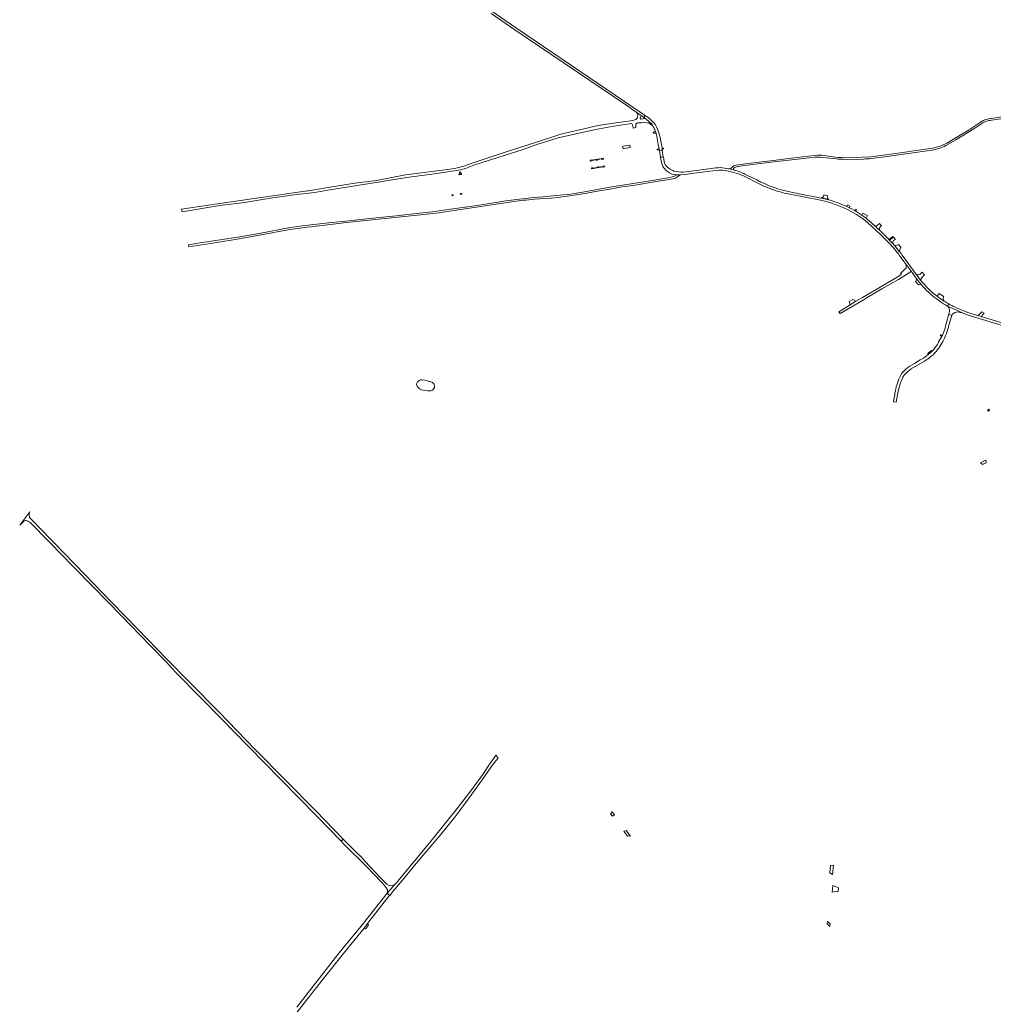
# Model space of a CAD drawing. Header units: metres. Extents: x 166325 to 190320, y 381923 to 404576.
# Tile 448 of 656: x 166573 to 167856, y 390339 to 391637. Entities that reach past the tile are written whole.
import ezdxf

# ---------------------------------------------------------------- set-up
doc = ezdxf.new("R2010")
doc.units = ezdxf.units.M
for name, color, linetype, lineweight in [('B-WE-OG-WATER_MEER-GV', 8, 'Continuous', 18), ('B-WE-VH-VERHARDING_ASFALT-GV', 8, 'Continuous', 18), ('B-WE-VH-VERHARDING_BETON-GV', 8, 'Continuous', 18), ('B-WE-VH-VERHARDING_BETONSTRAATSTEEN-GV', 8, 'Continuous', 18), ('B-WE-VH-VERHARDING_FUNDERING_ZAND-GV', 8, 'Continuous', 18), ('B-WE-VH-VERHARDING_GESLOTEN-GV', 8, 'Continuous', 18), ('B-WE-VH-VERHARDING_HALFVERHARDING-GV', 8, 'Continuous', 18), ('B-WE-VH-VERHARDING_STRAATBAKSTEEN-GV', 8, 'Continuous', 18)]:
    doc.layers.add(name, color=color, linetype=linetype, lineweight=lineweight)

msp = doc.modelspace()

# ---------------------------------------------------------------- linework, layer by layer
at = {"layer": 'B-WE-OG-WATER_MEER-GV', "flags": 128}
msp.add_lwpolyline([(167114.782, 391147.886), (167116.522, 391148.602), (167118.48, 391150.125), (167119.692, 391152.02), (167119.692, 391154.537), (167118.79, 391156.868), (167117.05, 391158.732), (167113.943, 391160.193), (167112.731, 391160.099), (167110.277, 391160.752), (167106.796, 391161.839), (167103.347, 391162.337), (167101.11, 391162.088), (167099.277, 391161.218), (167097.412, 391159.726), (167096.201, 391157.862), (167096.014, 391156.029), (167096.605, 391153.729), (167097.941, 391152.051), (167099.774, 391150.311), (167102.508, 391149.224), (167107.325, 391148.23), (167110.929, 391147.826), (167114.751, 391147.888)], close=True, dxfattribs=at)
at = {"layer": 'B-WE-VH-VERHARDING_ASFALT-GV', "flags": 128}
for points in [[(167194.119, 391644.673), (167225.371, 391623.131), (167372.881, 391523.651), (167385.231, 391514.932), (167391.795, 391510.298), (167395.519, 391507.669), (167397.097, 391509.995), (167397.468, 391510.221), (167392.922, 391513.304), (167227.551, 391625.491), (167193.687, 391648.934)], [(167888.426, 391512.057), (167852.969, 391506.642), (167851.238, 391506.385), (167849.52, 391506.048), (167847.82, 391505.634), (167846.14, 391505.142), (167844.485, 391504.574), (167842.857, 391503.93), (167841.26, 391503.214), (167840.671, 391502.926), (167836.816, 391500.391), (167823.571, 391491.733), (167809.586, 391483.071), (167794.335, 391474.212), (167787.78, 391471.116), (167784.737, 391469.845), (167782.85, 391469.236), (167780.601, 391468.571), (167778.186, 391468.027), (167769.525, 391466.437), (167754.147, 391464.336), (167735.918, 391461.754), (167720.258, 391459.443), (167700.538, 391456.796), (167694.073, 391455.973), (167683.272, 391455.401), (167659.209, 391454.836), (167655.341, 391454.937), (167651.393, 391455.192), (167644.186, 391456.161), (167632.901, 391457.866), (167629.941, 391458.201), (167628.139, 391458.235), (167624.118, 391458.127), (167619.635, 391457.78), (167589.819, 391454.077), (167562.212, 391450.941), (167535.615, 391447.74), (167519.466, 391445.594), (167516.362, 391444.971), (167513.956, 391444.155), (167511.023, 391441.918), (167510.503, 391441.229), (167509.987, 391440.739), (167508.652, 391440.008), (167509.562, 391439.812), (167512.16, 391439.172), (167514.405, 391438.552), (167513.94, 391438.889), (167513.445, 391439.571), (167513.351, 391440.056), (167513.374, 391440.264), (167513.529, 391440.695), (167514.104, 391441.505), (167514.907, 391441.859), (167516.216, 391442.364), (167517.551, 391442.794), (167518.909, 391443.147), (167520.284, 391443.422), (167521.674, 391443.619), (167562.525, 391448.909), (167598.157, 391453.037), (167620.327, 391455.623), (167621.328, 391455.635), (167624.639, 391455.623), (167627.948, 391455.531), (167631.254, 391455.359), (167649.251, 391453.328), (167651.018, 391453.112), (167653.298, 391452.904), (167655.585, 391452.777), (167657.874, 391452.729), (167663.385, 391452.652), (167685.107, 391453.135), (167686.263, 391453.193), (167689.284, 391453.369), (167692.305, 391453.579), (167695.322, 391453.823), (167698.335, 391454.102), (167715.606, 391456.53), (167774.481, 391464.646), (167775.082, 391464.76), (167777.396, 391465.249), (167779.693, 391465.815), (167781.97, 391466.46), (167784.223, 391467.181), (167786.451, 391467.977), (167788.65, 391468.849), (167790.819, 391469.794), (167792.954, 391470.812), (167806.013, 391478.224), (167829.707, 391493.059), (167841.709, 391500.832), (167841.938, 391500.945), (167843.479, 391501.654), (167845.051, 391502.29), (167846.652, 391502.85), (167848.277, 391503.335), (167849.923, 391503.743), (167851.587, 391504.072), (167853.264, 391504.323), (167886.47, 391509.158)], [(167424.611, 391444.308), (167423.423, 391445.874), (167422.523, 391447.622), (167421.037, 391455.21), (167420.901, 391455.905), (167420.729, 391455.881), (167419.209, 391455.667), (167418.28, 391455.536), (167417.319, 391455.4), (167417.197, 391455.383), (167417.447, 391454.705), (167418.873, 391446.953), (167418.901, 391446.801), (167419.291, 391445.699), (167419.764, 391444.629), (167420.472, 391443.337), (167421.301, 391442.118), (167422.435, 391440.694)], [(167431.661, 391433.822), (167434.48, 391432.931), (167437.383, 391432.376), (167437.663, 391432.341), (167443.103, 391432.433), (167443.613, 391432.442), (167449.697, 391432.905), (167455.1, 391433.512), (167482.422, 391437.288), (167486.702, 391437.745), (167490.631, 391438.229), (167494.584, 391438.423), (167496.112, 391438.41), (167496.733, 391438.404), (167496.857, 391438.403), (167499.128, 391438.287), (167502.834, 391437.89), (167506.504, 391437.237), (167512.472, 391435.835), (167518.347, 391434.086), (167519.961, 391433.539)], [(167518.11, 391437.388), (167516.279, 391437.993), (167514.405, 391438.552), (167512.16, 391439.172), (167509.562, 391439.812), (167508.652, 391440.008), (167506.946, 391440.375), (167504.315, 391440.858), (167501.67, 391441.263), (167499.015, 391441.589), (167496.35, 391441.835), (167493.242, 391441.685), (167490.138, 391441.456), (167487.041, 391441.146), (167483.953, 391440.757), (167480.876, 391440.289), (167477.812, 391439.742), (167477.32, 391439.647), (167454.67, 391436.51), (167450.899, 391436.052), (167447.109, 391435.805)], [(167530.822, 391428.62), (167542.634, 391422.676)], [(167544.079, 391425.53), (167531.933, 391431.601)], [(167585.345, 391407.183), (167607.999, 391402.679), (167625.817, 391399.226)], [(167639.276, 391399.188), (167638.308, 391399.426), (167633.483, 391400.578), (167628.646, 391401.678), (167618.612, 391403.787), (167608.533, 391405.671), (167589.504, 391409.452)], [(167628.646, 391401.678), (167633.483, 391400.578), (167638.308, 391399.426)], [(167638.308, 391399.426), (167638.185, 391399.747), (167638.042, 391400.121), (167629.908, 391402.07)], [(167674.474, 391384.343), (167673.49, 391384.918), (167672.185, 391385.662), (167669.087, 391387.315), (167665.953, 391388.901), (167662.766, 391390.426)], [(167699.596, 391365.016), (167698.179, 391366.269), (167697.985, 391366.44), (167694.277, 391369.883), (167690.434, 391373.174), (167688.023, 391375.107), (167685.355, 391377.136), (167682.634, 391379.094), (167678.605, 391381.797), (167674.474, 391384.343)], [(167690.322, 391369.261), (167706.595, 391354.22), (167716.082, 391344.524), (167716.903, 391343.686)], [(167760.1, 391293.128), (167759.462, 391293.994), (167753.834, 391301.634), (167753.201, 391302.493), (167740.749, 391319.396), (167735.217, 391326.974), (167734.063, 391328.556), (167732.084, 391331.155), (167731.801, 391331.508), (167728.977, 391335.023), (167725.752, 391338.794), (167725.248, 391339.349), (167722.711, 391342.144), (167719.575, 391345.407), (167718.644, 391346.41), (167718.032, 391347.063)], [(167730.605, 391328.022), (167731.764, 391326.513), (167740.71, 391314.357), (167747.462, 391305.181), (167754.093, 391296.168), (167756.712, 391292.608), (167758.829, 391289.908), (167761.022, 391287.27)], [(167791.007, 391265.715), (167786.179, 391268.911), (167781.494, 391272.313), (167780.753, 391272.88)], [(167796.819, 391262.247), (167795.218, 391259.403), (167814.877, 391250.339), (167818.058, 391249.096), (167821.351, 391247.98), (167942.519, 391210.864), (167945.6, 391209.92), (167947.206, 391209.428)], [(167795.218, 391259.403), (167796.819, 391262.247)], [(167797.085, 391234.445), (167800.342, 391245.84), (167800.578, 391246.523), (167800.885, 391247.177), (167797.125, 391248.592), (167795.893, 391244.126), (167795.423, 391242.419), (167792.768, 391232.749), (167791.966, 391230.099), (167790.35, 391225.437), (167788.497, 391220.864), (167788.315, 391220.457), (167787.745, 391219.182)], [(167897.162, 391228.12), (167881.812, 391232.785), (167840.834, 391245.239), (167835.571, 391246.838), (167834.71, 391247.1)], [(167787.745, 391219.182), (167786.113, 391216.462), (167783.302, 391212.311), (167782.922, 391210.464), (167782.027, 391208.711), (167776.062, 391200.909), (167775.015, 391200.159), (167774.457, 391199.75), (167769.858, 391195.567), (167768.164, 391194.269), (167763.641, 391190.952), (167759.404, 391188.503), (167751.837, 391183.864), (167744.934, 391179.631), (167742.641, 391178.119), (167740.565, 391176.319), (167738.989, 391174.766), (167737.46, 391173.167), (167736.141, 391171.708), (167734.861, 391170.215)], [(167747.604, 391176.604), (167764.939, 391186.937)], [(167725.682, 391142.241), (167723.99, 391133.521), (167724.497, 391133.427), (167727.562, 391132.86), (167729.341, 391142.33), (167730.835, 391148.915), (167732.826, 391156.741), (167734.2, 391160.586), (167735.808, 391164.339)], [(166938.404, 390328.787), (166952.531, 390346.73), (166954.818, 390349.635), (166960.514, 390356.87), (166964.058, 390361.371), (166971.876, 390371.301), (167000, 390406.388), (167026.902, 390439.95), (167029.569, 390443.278), (167031.623, 390445.921), (167056.569, 390478.014), (167060.105, 390482.254), (167060.673, 390482.934), (167057.27, 390485.729), (167024.835, 390444.644), (167000, 390414.311), (166992.391, 390405.017), (166938.457, 390335.681)]]:
    msp.add_lwpolyline(points, dxfattribs=at)
at = {"layer": 'B-WE-VH-VERHARDING_ASFALT-GV'}
for points in [[(167422.435, 391440.694, 0.11192599), (167431.661, 391433.822)], [(167428.583, 391440.53, -0.09316105), (167424.611, 391444.308)], [(167435.011, 391437.203, -0.05734244), (167428.583, 391440.53)], [(167447.109, 391435.805, -0.07704037), (167435.011, 391437.203)], [(167531.933, 391431.601, 0.02814524), (167518.11, 391437.388)], [(167519.961, 391433.539, -0.04553481), (167530.822, 391428.62)], [(167589.504, 391409.452, -0.07185277), (167544.079, 391425.53)], [(167542.634, 391422.676, 0.030837), (167564.5, 391413.098)], [(167564.5, 391413.098, 0.03745924), (167585.345, 391407.183)], [(167625.817, 391399.226, -0.05598729), (167659.427, 391388.53)], [(167629.908, 391402.07, -0.19962115), (167628.646, 391401.678)], [(167662.766, 391390.426, 0.03917719), (167639.276, 391399.188)], [(167659.427, 391388.53, -0.06969039), (167690.322, 391369.261)], [(167705.758, 391359.367, 0.00736316), (167699.596, 391365.016)], [(167718.032, 391347.063, 0.01517572), (167705.758, 391359.367)], [(167716.903, 391343.686, -0.0293546), (167730.605, 391328.022)], [(167780.753, 391272.88, -0.05982757), (167760.1, 391293.128)], [(167761.022, 391287.27, 0.02749767), (167770.09, 391277.792)], [(167770.09, 391277.792, 0.00840361), (167773.021, 391275.138)], [(167773.021, 391275.138, 0.00600547), (167775.455, 391273.065)], [(167775.455, 391273.065, 0.04442754), (167795.218, 391259.403)], [(167796.819, 391262.247, -0.01246674), (167791.007, 391265.715)], [(167805.316, 391257.853, -0.01762599), (167796.819, 391262.247)], [(167834.71, 391247.1, -0.04066379), (167805.316, 391257.853)], [(167789.134, 391212.838, 0.06021579), (167797.085, 391234.445)], [(167777.098, 391196.262, 0.07528426), (167789.134, 391212.838)], [(167764.939, 391186.937, 0.06619133), (167777.098, 391196.262)], [(167734.861, 391170.215, 0.06979916), (167731.134, 391162.981)], [(167735.808, 391164.339, -0.07086751), (167739.214, 391169.453)], [(167739.214, 391169.453, -0.07754159), (167747.604, 391176.604)], [(167731.134, 391162.981, 0.05775184), (167725.682, 391142.241)]]:
    msp.add_lwpolyline(points, format="xyb", dxfattribs=at)
at = {"layer": 'B-WE-VH-VERHARDING_ASFALT-GV', "flags": 128}
for points in [[(167414.02, 391426.276), (167403.727, 391424.551), (167350.359, 391416.071), (167333.686, 391412.98), (167317.013, 391409.889), (167298.603, 391407.012), (167276.064, 391404.469), (167262.721, 391403.184), (167250.466, 391402.295), (167231.627, 391400.239), (167213.69, 391398.218), (167189.511, 391394.15), (167166.76, 391390.598), (167143.802, 391387.326), (167116.597, 391383.559), (167099.574, 391381.647), (167069.035, 391378.495), (167038.555, 391375.258), (167018.501, 391373.026), (166994.039, 391370.587), (166984.091, 391369.344), (166945.578, 391365.197), (166927.469, 391362.398), (166890.85, 391355.397), (166863.41, 391350.678), (166837.417, 391346.627), (166813.572, 391343.146), (166795.478, 391340.203), (166795.568, 391339.785), (166795.99, 391337.819), (166796.028, 391337.642), (166830.519, 391342.922), (166862.28, 391347.941), (166898.884, 391354.5), (166919.594, 391358.338), (166922.428, 391358.897), (166926.977, 391359.794), (166929.006, 391360.194), (166939.503, 391361.635), (166952.085, 391363.22), (166957.419, 391363.892), (166963.67, 391364.679), (166990.168, 391367.608), (166999.834, 391369.26), (167101.154, 391379.636), (167121.37, 391381.706), (167125.905, 391382.226), (167131.057, 391382.961), (167224.163, 391397.33), (167227.27, 391397.81), (167236.229, 391398.736), (167239.804, 391399.106), (167251.35, 391400.179), (167264.368, 391401.062), (167273.125, 391401.661), (167282.485, 391402.548), (167290.937, 391403.547), (167297.791, 391404.57), (167309.167, 391406.301), (167318.238, 391407.764), (167326.867, 391409.295), (167334.342, 391410.714), (167350.686, 391413.638), (167364.016, 391415.921), (167383.751, 391418.671), (167396.811, 391420.874), (167401.409, 391421.648), (167406.589, 391422.519), (167436.347, 391427.526), (167437.7, 391428.383), (167440.155, 391430.193), (167443.103, 391432.433), (167437.663, 391432.341), (167437.383, 391432.376), (167437.138, 391431.601), (167436.852, 391431.106), (167435.691, 391430.389), (167429.702, 391428.903)], [(167747.462, 391305.181), (167740.71, 391314.357), (167740.844, 391312.148), (167740.667, 391309.448), (167739.843, 391308.34), (167739.234, 391307.827), (167733.448, 391302.312), (167734.358, 391301.27), (167734.339, 391301.09), (167734.153, 391300.795), (167729.057, 391297.408), (167701.162, 391281.415), (167683.118, 391270.781), (167674.733, 391265.675), (167667.054, 391260.998), (167652.294, 391252.009), (167653.77, 391249.535), (167670.4, 391259.291), (167683.975, 391267.256), (167689.47, 391270.53), (167708.691, 391281.984), (167730.644, 391294.49), (167743.748, 391302.617), (167744.113, 391302.843)]]:
    msp.add_lwpolyline(points, close=True, dxfattribs=at)
at = {"layer": 'B-WE-VH-VERHARDING_BETON-GV', "flags": 128}
msp.add_lwpolyline([(167849.046, 391120.747), (167850.631, 391122.274), (167849.552, 391123.584), (167847.884, 391121.877)], close=True, dxfattribs=at)
at = {"layer": 'B-WE-VH-VERHARDING_BETONSTRAATSTEEN-GV', "flags": 128}
for points in [[(167637.471, 391404.571), (167632.532, 391405.848), (167632.251, 391404.656), (167632.088, 391403.973), (167629.908, 391402.07), (167638.042, 391400.121), (167637.028, 391402.772)], [(167666.804, 391391.237), (167663.724, 391392.684), (167662.766, 391390.426), (167665.953, 391388.901)], [(167675.454, 391386.445), (167674.378, 391387.006), (167673.49, 391384.918), (167674.474, 391384.343)], [(167689.787, 391378.597), (167683.849, 391381.882), (167682.634, 391379.094), (167685.355, 391377.136), (167688.023, 391375.107)], [(167726.716, 391347.299), (167724.027, 391350.226), (167718.644, 391346.41), (167719.575, 391345.407), (167722.711, 391342.144), (167724.186, 391345.666)], [(167756.712, 391292.608), (167754.093, 391296.168), (167754.388, 391294.699), (167754.383, 391293.871), (167753.64, 391292.425), (167753.162, 391291.781), (167757.057, 391287.5), (167758.855, 391287.828), (167761.022, 391287.27), (167758.829, 391289.908)], [(167674.733, 391265.675), (167670.379, 391268.051), (167665.594, 391265.409), (167667.054, 391260.998)], [(167843.4, 391250.005), (167840.64, 391251.661), (167836.396, 391247.967), (167835.571, 391246.838), (167840.834, 391245.239), (167840.644, 391245.506), (167840.632, 391246.059), (167841.284, 391247.698)], [(167786.627, 391221.55), (167785.602, 391220.009), (167786.494, 391220.114), (167787.238, 391220.249), (167787.937, 391220.356), (167788.315, 391220.457), (167788.497, 391220.864)], [(167845.611, 391056.46), (167838.718, 391052.679), (167841.474, 391050.619), (167846.354, 391052.902)], [(167353.744, 390593.175), (167351.452, 390590.428), (167353.932, 390587.208), (167356.659, 390589.27)], [(167372.075, 390568.619), (167371.154, 390567.839), (167368.821, 390567.407), (167373.643, 390560.849), (167375.262, 390561.558), (167377.811, 390560.821)], [(167645.243, 390522.674), (167641.35, 390522.218), (167640.091, 390512.8), (167643.656, 390510.45)], [(167651.699, 390492.533), (167651.75, 390492.878), (167647.671, 390494.54), (167644.313, 390495.815), (167643.189, 390487.194), (167646.771, 390487.87), (167651.011, 390487.838), (167651.08, 390488.31)], [(167032.944, 390443.864), (167031.623, 390445.921), (167029.569, 390443.278), (167026.902, 390439.95), (167028.989, 390438.883), (167031.64, 390442.215), (167032.003, 390442.671)], [(167640.075, 390442.17), (167640.592, 390445.333), (167637.321, 390448.552), (167636.834, 390445.36)]]:
    msp.add_lwpolyline(points, close=True, dxfattribs=at)
at = {"layer": 'B-WE-VH-VERHARDING_BETONSTRAATSTEEN-GV'}
for points in [[(167757.611, 391300.678, -0.14186954), (167753.834, 391301.634)], [(167759.417, 391301.512, -0.1907171), (167757.611, 391300.678)], [(167760.1, 391293.128, -0.19181837), (167761.234, 391296.58)], [(167795.218, 391259.403, -0.30970044), (167797.506, 391249.975)], [(167805.1, 391250.885, -0.19194835), (167812.503, 391251.048)]]:
    msp.add_lwpolyline(points, format="xyb", dxfattribs=at)
at = {"layer": 'B-WE-VH-VERHARDING_BETONSTRAATSTEEN-GV', "flags": 128}
for points in [[(167753.834, 391301.634), (167759.462, 391293.994)], [(167761.234, 391296.58), (167762.428, 391297.805), (167764.803, 391300.442), (167762.046, 391303.958), (167759.417, 391301.512)], [(167759.462, 391293.994), (167760.1, 391293.128)], [(167812.503, 391251.048), (167813.708, 391250.753), (167814.877, 391250.339), (167795.218, 391259.403)], [(167797.506, 391249.975), (167797.125, 391248.592), (167800.885, 391247.177), (167801.384, 391247.974), (167801.987, 391248.696), (167803.444, 391249.932), (167805.1, 391250.885)]]:
    msp.add_lwpolyline(points, dxfattribs=at)
at = {"layer": 'B-WE-VH-VERHARDING_FUNDERING_ZAND-GV', "flags": 128}
for points in [[(166996.791, 390554.21), (166999.303, 390557.09), (166963.424, 390594.298), (166923.47, 390634.647), (166882.756, 390675.848), (166836.316, 390723.767), (166796.534, 390764.309), (166767.295, 390794.094), (166728.855, 390833.801), (166694.684, 390868.797), (166659.077, 390905.64), (166618.695, 390947.337), (166614.795, 390951.402), (166588.472, 390978.839), (166587.149, 390980.163), (166586.478, 390980.834), (166586.074, 390981.953), (166585.7, 390983.795), (166585.917, 390986.239), (166586.585, 390988.155), (166573.381, 390970.669), (166579.474, 390976.382), (166581.427, 390976.851), (166582.53, 390976.713), (166584.166, 390975.936), (166584.553, 390975.752), (166586.603, 390974.478), (166612.09, 390948.732), (166613.56, 390947.247), (166643.418, 390916.707), (166670.404, 390889.188), (166707.983, 390850.74), (166744.787, 390812.638), (166766.59, 390790.057), (166778.591, 390777.26), (166811.258, 390744.209), (166838.8, 390716.028), (166875.156, 390678.612), (166916.203, 390636.413), (166965.756, 390586.3)], [(167147.54, 390587.944), (167166.748, 390613.439), (167185.431, 390639.805), (167194.276, 390652.291), (167195.986, 390654.704), (167198.393, 390657.497), (167203.684, 390663.608), (167200.955, 390667.108), (167200.446, 390667.761), (167195.938, 390661.042), (167193.512, 390657.54), (167190.355, 390652.983), (167184.059, 390643.673), (167168.91, 390622.565), (167149.465, 390597.348), (167115.269, 390554.67), (167071.485, 390501.679), (167069.832, 390500), (167067.28, 390497.407), (167057.27, 390485.729), (167060.673, 390482.934), (167064.957, 390488.071), (167074.906, 390500), (167080.921, 390507.212), (167102.108, 390532.832), (167127.784, 390563.038)], [(166996.791, 390554.21), (167000, 390550.845), (167000.35, 390550.478), (167030.509, 390520.375), (167050.263, 390500), (167052.199, 390498.003), (167056.406, 390492.353), (167056.908, 390491.431), (167057.647, 390490.076), (167057.652, 390489.873), (167057.668, 390489.262), (167057.704, 390487.896), (167057.27, 390485.729), (167067.28, 390497.407), (167064.504, 390496.077), (167062.215, 390495.64), (167060.539, 390495.775), (167060.13, 390495.808), (167056.943, 390497.724), (167054.648, 390500), (167047.445, 390507.143), (167028.998, 390527.328), (167022.521, 390533.966), (167017.409, 390539.177), (167000, 390556.368), (166999.303, 390557.09)]]:
    msp.add_lwpolyline(points, close=True, dxfattribs=at)
at = {"layer": 'B-WE-VH-VERHARDING_GESLOTEN-GV', "flags": 128}
for points in [[(167412.733, 391466.286), (167412.927, 391465.218), (167414.542, 391465.453), (167415.286, 391465.556), (167415.077, 391466.687)], [(167419.436, 391467.258), (167419.576, 391466.163), (167420.156, 391466.244), (167421.337, 391466.395), (167421.198, 391467.483)], [(167328.067, 391451.969), (167324.689, 391451.484), (167324.797, 391450.679), (167324.912, 391450.483), (167325.118, 391450.395), (167326.851, 391450.582), (167326.717, 391451.502), (167327.514, 391451.599), (167327.583, 391451.277), (167328.423, 391451.417)], [(167329.311, 391452.176), (167329.672, 391451.626), (167332.111, 391452.032), (167332.561, 391451.998), (167332.851, 391451.697), (167332.864, 391451.517), (167334.429, 391451.731), (167334.402, 391452.015), (167334.536, 391452.353), (167334.914, 391452.505), (167337.338, 391452.833), (167337.508, 391453.426)], [(167342.178, 391454.109), (167339.189, 391453.721), (167339.04, 391453.064), (167339.227, 391453.089), (167339.442, 391453.116), (167339.366, 391453.54), (167340.164, 391453.63), (167340.329, 391452.677), (167342.065, 391452.907), (167342.237, 391453.018), (167342.301, 391453.302)], [(167329.708, 391440.709), (167329.895, 391441.338), (167329.091, 391441.217), (167329.03, 391441.131), (167329.042, 391440.825), (167328.38, 391440.752), (167328.235, 391441.687), (167326.45, 391441.469), (167326.398, 391441.418), (167326.517, 391440.304)], [(167331.026, 391440.905), (167339.309, 391442.215), (167338.921, 391442.795), (167336.313, 391442.433), (167335.846, 391442.601), (167335.787, 391442.862), (167334.213, 391442.627), (167334.223, 391442.248), (167333.79, 391441.924), (167331.192, 391441.533)], [(167340.22, 391442.975), (167340.578, 391442.456), (167343.819, 391442.982), (167343.706, 391443.592), (167343.565, 391443.972), (167343.328, 391444.097), (167342.485, 391443.93), (167341.678, 391443.77), (167341.81, 391442.738), (167341.098, 391442.64), (167340.985, 391442.97), (167340.825, 391443.059)], [(167155.405, 391432.914), (167155.212, 391434.342), (167154.233, 391434.209), (167153.973, 391436.127), (167153.808, 391436.105), (167152.796, 391435.968), (167152.565, 391435.936), (167152.93, 391433.244), (167151.817, 391433.093), (167151.914, 391432.373), (167153.056, 391432.55), (167154.46, 391432.767)], [(167142.597, 391405.771), (167143.084, 391404.461), (167144.377, 391404.86), (167144.19, 391406.024)], [(167154.044, 391406.309), (167155.573, 391406.768), (167155.796, 391407.768), (167154.039, 391407.53)]]:
    msp.add_lwpolyline(points, close=True, dxfattribs=at)
at = {"layer": 'B-WE-VH-VERHARDING_HALFVERHARDING-GV'}
for points in [[(167385.231, 391514.932, -0.47530558), (167384.778, 391505.012)], [(167391.773, 391505.448, -0.54675445), (167390.679, 391506.9)], [(167384.826, 391498.989, -0.29068191), (167386.797, 391500.644)], [(167399.739, 391500.808, -0.18107299), (167407.348, 391496.294)]]:
    msp.add_lwpolyline(points, format="xyb", dxfattribs=at)
at = {"layer": 'B-WE-VH-VERHARDING_HALFVERHARDING-GV', "flags": 128}
for points in [[(167390.679, 391506.9), (167391.795, 391510.298), (167385.231, 391514.932)], [(167384.778, 391505.012), (167380.825, 391503.817), (167355.313, 391500.304), (167335.341, 391497.092), (167285.936, 391485.865), (167252.714, 391474.796), (167211.485, 391461.721), (167166.547, 391446.784), (167158.495, 391443.926), (167145.79, 391440.847), (167137.032, 391439.157), (167081.661, 391432.165), (167043.337, 391424.957), (167014.74, 391421.329), (166985.062, 391416.387), (166953.702, 391411.393), (166952.264, 391411.164), (166888.413, 391402.126), (166833.967, 391394.195), (166786.521, 391387.162), (166786.718, 391386.115), (166786.943, 391384.925), (166787.164, 391383.751), (166836.807, 391391.728), (166869.433, 391395.995), (166903.549, 391401.663), (166934.91, 391405.888), (166961.574, 391408.842), (166981.822, 391412.448), (167009.534, 391416.935), (167048.112, 391422.967), (167083.397, 391428.747), (167119.228, 391433.676), (167145.906, 391437.506), (167148.004, 391437.869), (167153.835, 391438.878), (167160.349, 391440.865), (167171.251, 391444.896), (167202.855, 391455.252), (167234.964, 391465.427), (167254.567, 391472.129), (167282.674, 391480.907), (167317.615, 391489.064), (167336.362, 391492.707), (167355.68, 391496.384), (167379.367, 391499.798), (167379.957, 391499.089), (167380.24, 391498.272), (167381.13, 391494.646), (167381.349, 391493.753), (167384.924, 391494.56), (167384.884, 391495.233), (167384.806, 391496.563), (167384.826, 391498.989)], [(167407.348, 391496.294), (167405.696, 391499.285), (167402.893, 391501.858), (167401.012, 391503.503), (167399.482, 391504.796), (167397.881, 391506.001), (167397.235, 391506.457), (167391.773, 391505.448)], [(167386.797, 391500.644), (167392.191, 391501.028), (167395.924, 391501.123), (167399.739, 391500.808)]]:
    msp.add_lwpolyline(points, dxfattribs=at)
msp.add_lwpolyline([(167376.771, 391471.26), (167368.327, 391470.002), (167367.284, 391469.842), (167368.2, 391466.923), (167369.316, 391467.111), (167377.207, 391468.274)], close=True, dxfattribs=at)
at = {"layer": 'B-WE-VH-VERHARDING_STRAATBAKSTEEN-GV', "flags": 128}
for points in [[(167397.097, 391509.995), (167395.519, 391507.669), (167397.235, 391506.457), (167397.881, 391506.001), (167399.482, 391504.796), (167401.012, 391503.503), (167402.893, 391501.858), (167405.696, 391499.285), (167407.348, 391496.294)], [(167411.243, 391487.411), (167411.445, 391486.659), (167411.798, 391485.341), (167414.356, 391472.406), (167415.745, 391464.48), (167415.685, 391464.471), (167419.685, 391465.027), (167419.796, 391465.042), (167419.576, 391466.163), (167419.436, 391467.258), (167418.087, 391474.65), (167416.411, 391483.11), (167414.747, 391488.881), (167412.543, 391494.656), (167410.62, 391498.007), (167408.564, 391500.859), (167404.208, 391505.011), (167402.76, 391506.403), (167401.21, 391507.68), (167400.019, 391508.538), (167398.782, 391509.329), (167397.468, 391510.221), (167397.097, 391509.995)], [(167410.554, 391489.742), (167409.331, 391488.852), (167408.332, 391488.596), (167408.201, 391488.564), (167407.602, 391488.417), (167407.63, 391488.328), (167407.977, 391487.225), (167408.029, 391487.058), (167408.873, 391487.204), (167409.686, 391487.296)], [(167411.445, 391486.659), (167411.243, 391487.411)], [(167705.758, 391359.367), (167705.667, 391361.756), (167706.225, 391363.204), (167708.393, 391365.403), (167707.148, 391366.553), (167705.521, 391368.001), (167703.677, 391366.276), (167702.978, 391365.63), (167702.14, 391365.211), (167699.596, 391365.016)]]:
    msp.add_lwpolyline(points, dxfattribs=at)
at = {"layer": 'B-WE-VH-VERHARDING_STRAATBAKSTEEN-GV'}
for points in [[(167407.348, 391496.294, -0.06290577), (167410.554, 391489.742)], [(167410.554, 391489.742, -0.02108126), (167411.243, 391487.411)], [(167409.686, 391487.296, -0.05850137), (167411.445, 391486.659)]]:
    msp.add_lwpolyline(points, format="xyb", dxfattribs=at)
at = {"layer": 'B-WE-VH-VERHARDING_STRAATBAKSTEEN-GV', "flags": 128}
for points in [[(167419.621, 391465.018), (167415.913, 391464.503), (167417.197, 391455.383), (167417.865, 391455.478), (167419.592, 391455.721), (167420.904, 391455.906)], [(167724.027, 391350.226), (167723.422, 391350.885), (167718.032, 391347.063), (167718.644, 391346.41)], [(167725.752, 391338.794), (167728.977, 391335.023), (167731.801, 391331.508), (167733.846, 391336.988), (167730.916, 391340.69), (167729.03, 391339.514), (167725.248, 391339.349)], [(167784.428, 391275.959), (167781.494, 391272.313), (167786.179, 391268.911), (167791.007, 391265.715), (167789.586, 391269.326), (167789.843, 391271.911)], [(167769.858, 391195.567), (167774.457, 391199.75), (167773.745, 391200.784), (167769.351, 391196.934)]]:
    msp.add_lwpolyline(points, close=True, dxfattribs=at)

doc.saveas('drawing.dxf')
